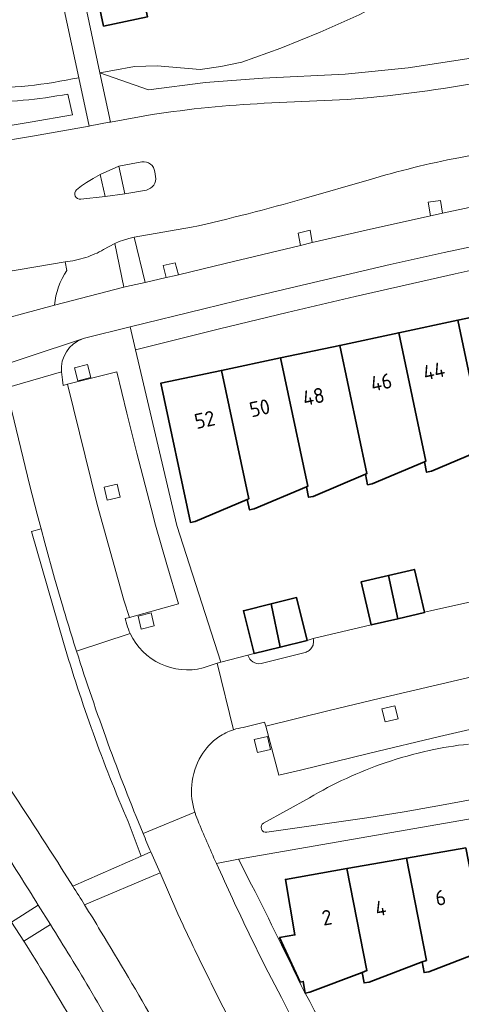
# Model space of a CAD drawing. Extents: x 150256 to 156914, y 461459 to 469481.
# Tile 654 of 656: x 154680 to 154719, y 468163 to 468251. Entities that reach past the tile are written whole.
import ezdxf
from ezdxf.enums import TextEntityAlignment as Align

# ---------------------------------------------------------------- set-up
doc = ezdxf.new("R2010")
doc.units = 0
doc.header["$LTSCALE"] = 0.75
for name, color, linetype, lineweight in [('B-RO-GR-BEPLANTING_CULTUUR_BODEMBEDEKKER-GV', 251, 'CONTINUOUS', 18), ('B-RO-GR-BEPLANTING_CULTUUR_BOSPLANTSOEN-GV', 251, 'CONTINUOUS', 18), ('B-RO-GR-GROENVOORZIENING-GV', 251, 'CONTINUOUS', 18), ('B-RO-IE-TERREINAFSCHEIDING_KUNSTMATIG_HEKWERK-G', 251, 'IE-TERREINAFSCHEIDING-KUNSTMATIG', 18), ('B-RO-IE-TERREINAFSCHEIDING_KUNSTMATIG_MUUR-G', 251, 'IE-TERREINAFSCHEIDING-KUNSTMATIG-DICHT', 18), ('B-RO-OG-BEBOUWING-GV', 6, 'CONTINUOUS', 35), ('B-RO-OG-BEBOUWING-T18', 1, 'CONTINUOUS', 18), ('B-RO-OG-TERREIN_CULTUURSCHEIDING-GV', 251, 'CONTINUOUS', 18), ('B-RO-VH-VERHARDING_ASFALT-GV', 251, 'CONTINUOUS', 18), ('B-RO-VH-VERHARDING_BETON-GV', 251, 'CONTINUOUS', 18), ('B-RO-VH-VERHARDING_BETONSTRAATSTEEN-GV', 251, 'CONTINUOUS', 18), ('B-RO-VH-VERHARDING_TEGEL-GV', 251, 'CONTINUOUS', 18)]:
    doc.layers.add(name, color=color, linetype=linetype, lineweight=lineweight)
doc.styles.add('NLCS-ISO-M200-T18', font='NLCS-ISO.ttf', dxfattribs={"height": 360})
doc.linetypes.add('IE-TERREINAFSCHEIDING-KUNSTMATIG', pattern='A,4,[82,NLCS.SHX,S=0.75,R=90,X=0,Y=0],4,-2', length=10)
doc.linetypes.add('IE-TERREINAFSCHEIDING-KUNSTMATIG-DICHT', pattern='A,8,-1,[82,NLCS.SHX,S=0.75,R=90,X=0,Y=0],-1', length=10)

msp = doc.modelspace()

# ---------------------------------------------------------------- linework, layer by layer
at = {"layer": 'B-RO-GR-BEPLANTING_CULTUUR_BODEMBEDEKKER-GV'}
for points in [[(154685.043, 468245.847), (154680.522, 468266.901)], [(154685.043, 468245.847), (154680.522, 468266.901)], [(154798.591, 468249.828), (154794.827, 468249.511), (154787.126, 468248.769), (154781.002, 468248.13), (154775.725, 468247.535), (154770.02, 468246.839), (154764.372, 468246.073), (154752.012, 468244.331), (154745.878, 468243.334), (154739.748, 468242.314), (154737.56, 468241.941), (154727.825, 468240.261), (154727.411, 468240.19), (154724.344, 468239.658), (154721.277, 468239.124), (154719.036, 468238.685)], [(154798.591, 468249.828), (154794.827, 468249.511), (154787.126, 468248.769), (154781.002, 468248.13), (154775.725, 468247.535), (154770.02, 468246.839), (154764.372, 468246.073), (154752.012, 468244.331), (154745.878, 468243.334), (154739.748, 468242.314), (154737.56, 468241.941), (154727.825, 468240.261), (154727.411, 468240.19), (154724.344, 468239.658), (154721.277, 468239.124), (154719.036, 468238.685)], [(154711.025, 468236.711), (154705.202, 468235.035)], [(154711.025, 468236.711), (154705.202, 468235.035)], [(154695.133, 468232.452), (154689.988, 468231.562), (154690.977, 468227.527), (154692.876, 468227.952), (154692.611, 468229.033), (154693.673, 468229.288), (154693.96, 468228.199), (154698.155, 468229.228), (154704.878, 468230.838), (154704.658, 468231.941), (154705.734, 468232.19), (154705.933, 468231.091), (154710.748, 468232.207), (154716.517, 468233.49), (154716.302, 468234.697), (154717.41, 468234.863), (154717.589, 468233.725), (154723.49, 468234.981)], [(154695.133, 468232.452), (154689.988, 468231.562), (154690.977, 468227.527), (154692.876, 468227.952), (154692.611, 468229.033), (154693.673, 468229.288), (154693.96, 468228.199), (154698.155, 468229.228), (154704.878, 468230.838), (154704.658, 468231.941), (154705.734, 468232.19), (154705.933, 468231.091), (154710.748, 468232.207), (154716.517, 468233.49), (154716.302, 468234.697), (154717.41, 468234.863), (154717.589, 468233.725), (154723.49, 468234.981)], [(154682.887, 468225.491), (154689.087, 468227.097), (154688.267, 468230.998), (154687.255, 468230.455)], [(154682.887, 468225.491), (154689.087, 468227.097), (154688.267, 468230.998), (154687.255, 468230.455)], [(154683.818, 468229.366), (154683.987, 468228.599)], [(154683.818, 468229.366), (154683.987, 468228.599)]]:
    msp.add_lwpolyline(points, dxfattribs=at)
for points in [[(154675.921, 468244.866, 0.051192), (154685.043, 468245.847)], [(154675.921, 468244.866, 0.051192), (154685.043, 468245.847)], [(154719.036, 468238.685, 0.024193), (154711.025, 468236.711)], [(154719.036, 468238.685, 0.024193), (154711.025, 468236.711)], [(154705.202, 468235.035, -0.014816), (154695.133, 468232.452)], [(154705.202, 468235.035, -0.014816), (154695.133, 468232.452)], [(154687.255, 468230.455, -0.02835), (154686.48, 468230.065)], [(154687.255, 468230.455, -0.02835), (154686.48, 468230.065)], [(154684.761, 468229.515, -0.028752), (154683.818, 468229.366)], [(154684.761, 468229.515, -0.028752), (154683.818, 468229.366)], [(154685.67, 468229.757, -0.028624), (154684.761, 468229.515)], [(154685.67, 468229.757, -0.028624), (154684.761, 468229.515)], [(154686.48, 468230.065, -0.027011), (154685.67, 468229.757)], [(154686.48, 468230.065, -0.027011), (154685.67, 468229.757)], [(154683.987, 468228.599, 0.131233), (154682.887, 468225.491)], [(154683.987, 468228.599, 0.131233), (154682.887, 468225.491)]]:
    msp.add_lwpolyline(points, format="xyb", dxfattribs=at)
at = {"layer": 'B-RO-GR-BEPLANTING_CULTUUR_BOSPLANTSOEN-GV'}
msp.add_lwpolyline([(154710.139, 468251.464), (154706.646, 468249.928), (154703.124, 468248.501), (154699.631, 468247.222), (154697.761, 468246.847), (154695.901, 468246.577), (154692.051, 468246.895), (154690.043, 468246.851), (154688.088, 468246.499), (154686.943, 468246.293), (154691.283, 468244.767), (154696.394, 468245.418), (154701.506, 468245.797), (154708.889, 468246.149), (154714.521, 468246.716), (154720.142, 468247.596), (154726.169, 468248.706), (154737.494, 468250.668), (154749.846, 468252.645)], dxfattribs=at)
msp.add_lwpolyline([(154710.139, 468251.464), (154706.646, 468249.928), (154703.124, 468248.501), (154699.631, 468247.222), (154697.761, 468246.847), (154695.901, 468246.577), (154692.051, 468246.895), (154690.043, 468246.851), (154688.088, 468246.499), (154686.943, 468246.293), (154691.283, 468244.767), (154696.394, 468245.418), (154701.506, 468245.797), (154708.889, 468246.149), (154714.521, 468246.716), (154720.142, 468247.596), (154726.169, 468248.706), (154737.494, 468250.668), (154749.846, 468252.645)], dxfattribs=at)
at = {"layer": 'B-RO-GR-GROENVOORZIENING-GV'}
for points in [[(154684.668, 468219.888), (154684.949, 468218.721), (154686.116, 468219.002), (154685.834, 468220.17)], [(154684.668, 468219.888), (154684.949, 468218.721), (154686.116, 468219.002), (154685.834, 468220.17)], [(154687.311, 468209.187), (154687.592, 468208.02), (154688.759, 468208.301), (154688.477, 468209.469)], [(154687.311, 468209.187), (154687.592, 468208.02), (154688.759, 468208.301), (154688.477, 468209.469)], [(154690.358, 468197.658), (154690.639, 468196.491), (154691.806, 468196.772), (154691.524, 468197.939)], [(154690.358, 468197.658), (154690.639, 468196.491), (154691.806, 468196.772), (154691.524, 468197.939)], [(154712.159, 468189.35), (154712.44, 468188.183), (154713.607, 468188.464), (154713.325, 468189.631)], [(154712.159, 468189.35), (154712.44, 468188.183), (154713.607, 468188.464), (154713.325, 468189.631)], [(154700.749, 468186.61), (154701.031, 468185.443), (154702.198, 468185.724), (154701.916, 468186.891)], [(154700.749, 468186.61), (154701.031, 468185.443), (154702.198, 468185.724), (154701.916, 468186.891)]]:
    msp.add_lwpolyline(points, close=True, dxfattribs=at)
at = {"layer": 'B-RO-IE-TERREINAFSCHEIDING_KUNSTMATIG_HEKWERK-G'}
msp.add_lwpolyline([(154745.228, 468259.103), (154743.298, 468258.892), (154741.43, 468258.22), (154736.183, 468255.665), (154732.653, 468253.821), (154730.883, 468253.26), (154729.064, 468252.858), (154727.106, 468252.543), (154725.267, 468252.406), (154721.438, 468252.446), (154717.516, 468252.634), (154715.606, 468252.806), (154713.668, 468252.802), (154711.821, 468252.369), (154710.139, 468251.464), (154706.646, 468249.928), (154703.124, 468248.501), (154699.631, 468247.222), (154697.761, 468246.847), (154695.901, 468246.577), (154692.051, 468246.895), (154690.043, 468246.851), (154688.088, 468246.499)], dxfattribs=at)
msp.add_lwpolyline([(154745.228, 468259.103), (154743.298, 468258.892), (154741.43, 468258.22), (154736.183, 468255.665), (154732.653, 468253.821), (154730.883, 468253.26), (154729.064, 468252.858), (154727.106, 468252.543), (154725.267, 468252.406), (154721.438, 468252.446), (154717.516, 468252.634), (154715.606, 468252.806), (154713.668, 468252.802), (154711.821, 468252.369), (154710.139, 468251.464), (154706.646, 468249.928), (154703.124, 468248.501), (154699.631, 468247.222), (154697.761, 468246.847), (154695.901, 468246.577), (154692.051, 468246.895), (154690.043, 468246.851), (154688.088, 468246.499)], dxfattribs=at)
at = {"layer": 'B-RO-IE-TERREINAFSCHEIDING_KUNSTMATIG_MUUR-G'}
msp.add_lwpolyline([(154693.824, 468205.772), (154697.742, 468193.538)], dxfattribs=at)
msp.add_lwpolyline([(154693.824, 468205.772), (154697.742, 468193.538)], dxfattribs=at)
at = {"layer": 'B-RO-OG-BEBOUWING-GV'}
msp.add_lwpolyline([(154691.925, 468264.76), (154687.618, 468263.868), (154686.503, 468264.617), (154684.369, 468264.175), (154685.948, 468256.755), (154684.737, 468256.545), (154684.612, 468256.523), (154685.438, 468252.738), (154685.551, 468252.762), (154686.734, 468253.013), (154687.27, 468250.458), (154691.181, 468251.279), (154690.86, 468252.809), (154691.008, 468252.736), (154691.183, 468252.683)], dxfattribs=at)
msp.add_lwpolyline([(154691.925, 468264.76), (154687.618, 468263.868), (154686.503, 468264.617), (154684.369, 468264.175), (154685.948, 468256.755), (154684.737, 468256.545), (154684.612, 468256.523), (154685.438, 468252.738), (154685.551, 468252.762), (154686.734, 468253.013), (154687.27, 468250.458), (154691.181, 468251.279), (154690.86, 468252.809), (154691.008, 468252.736), (154691.183, 468252.683)], dxfattribs=at)
for points in [[(154718.942, 468224.131), (154721.378, 468212.645), (154721.249, 468212.59), (154721.444, 468211.672), (154721.856, 468211.75), (154726.521, 468213.709), (154726.678, 468213.775), (154724.243, 468225.257)], [(154718.942, 468224.131), (154721.378, 468212.645), (154721.249, 468212.59), (154721.444, 468211.672), (154721.856, 468211.75), (154726.521, 468213.709), (154726.678, 468213.775), (154724.243, 468225.257)], [(154721.249, 468212.59), (154721.378, 468212.645), (154718.942, 468224.131), (154713.669, 468223.011), (154716.104, 468211.528), (154715.958, 468211.466), (154716.157, 468210.527), (154716.587, 468210.617)], [(154721.249, 468212.59), (154721.378, 468212.645), (154718.942, 468224.131), (154713.669, 468223.011), (154716.104, 468211.528), (154715.958, 468211.466), (154716.157, 468210.527), (154716.587, 468210.617)], [(154710.685, 468210.346), (154710.885, 468209.408), (154711.305, 468209.496), (154715.958, 468211.466), (154716.104, 468211.528), (154713.669, 468223.011), (154708.388, 468221.889), (154710.823, 468210.404)], [(154710.685, 468210.346), (154710.885, 468209.408), (154711.305, 468209.496), (154715.958, 468211.466), (154716.104, 468211.528), (154713.669, 468223.011), (154708.388, 468221.889), (154710.823, 468210.404)], [(154703.094, 468220.765), (154705.531, 468209.278), (154705.403, 468209.224), (154705.602, 468208.285), (154706.022, 468208.374), (154710.685, 468210.346), (154710.823, 468210.404), (154708.388, 468221.889)], [(154703.094, 468220.765), (154705.531, 468209.278), (154705.403, 468209.224), (154705.602, 468208.285), (154706.022, 468208.374), (154710.685, 468210.346), (154710.823, 468210.404), (154708.388, 468221.889)], [(154697.813, 468219.643), (154700.249, 468208.156), (154700.121, 468208.102), (154700.319, 468207.163), (154700.74, 468207.252), (154705.403, 468209.224), (154705.531, 468209.278), (154703.094, 468220.765)], [(154697.813, 468219.643), (154700.249, 468208.156), (154700.121, 468208.102), (154700.319, 468207.163), (154700.74, 468207.252), (154705.403, 468209.224), (154705.531, 468209.278), (154703.094, 468220.765)], [(154700.121, 468208.102), (154700.249, 468208.156), (154697.813, 468219.643), (154692.38, 468218.489), (154695.028, 468206.039), (154695.448, 468206.13)], [(154700.121, 468208.102), (154700.249, 468208.156), (154697.813, 468219.643), (154692.38, 468218.489), (154695.028, 468206.039), (154695.448, 468206.13)], [(154713.576, 468197.424), (154712.755, 468201.298), (154710.319, 468200.727), (154711.206, 468196.869)], [(154713.576, 468197.424), (154712.755, 468201.298), (154710.319, 468200.727), (154711.206, 468196.869)], [(154712.755, 468201.298), (154713.576, 468197.424), (154715.973, 468197.986), (154715.97, 468197.999), (154715.069, 468201.84)], [(154712.755, 468201.298), (154713.576, 468197.424), (154715.973, 468197.986), (154715.97, 468197.999), (154715.069, 468201.84)], [(154703.066, 468194.876), (154702.244, 468198.751), (154699.772, 468198.138), (154700.724, 468194.306), (154700.726, 468194.296)], [(154703.066, 468194.876), (154702.244, 468198.751), (154699.772, 468198.138), (154700.724, 468194.306), (154700.726, 468194.296)], [(154703.066, 468194.876), (154705.477, 468195.474), (154704.525, 468199.317), (154702.244, 468198.751)], [(154703.066, 468194.876), (154705.477, 468195.474), (154704.525, 468199.317), (154702.244, 468198.751)], [(154721.085, 468167.624), (154721.463, 468167.767), (154719.665, 468176.901), (154714.348, 468175.975), (154716.145, 468166.842), (154715.767, 468166.699), (154715.931, 468165.754), (154716.345, 468165.826)], [(154721.085, 468167.624), (154721.463, 468167.767), (154719.665, 468176.901), (154714.348, 468175.975), (154716.145, 468166.842), (154715.767, 468166.699), (154715.931, 468165.754), (154716.345, 468165.826)], [(154709.03, 468175.049), (154710.825, 468165.926), (154710.409, 468165.767), (154710.574, 468164.822), (154711.027, 468164.9), (154715.767, 468166.699), (154716.145, 468166.842), (154714.348, 468175.975)], [(154709.03, 468175.049), (154710.825, 468165.926), (154710.409, 468165.767), (154710.574, 468164.822), (154711.027, 468164.9), (154715.767, 468166.699), (154716.145, 468166.842), (154714.348, 468175.975)], [(154705.304, 468163.911), (154705.728, 468163.979), (154710.409, 468165.767), (154710.825, 468165.926), (154709.03, 468175.049), (154703.526, 468174.09), (154704.379, 468169.123), (154703.004, 468168.881), (154704.849, 468164.9), (154705.125, 468164.95)], [(154705.304, 468163.911), (154705.728, 468163.979), (154710.409, 468165.767), (154710.825, 468165.926), (154709.03, 468175.049), (154703.526, 468174.09), (154704.379, 468169.123), (154703.004, 468168.881), (154704.849, 468164.9), (154705.125, 468164.95)]]:
    msp.add_lwpolyline(points, close=True, dxfattribs=at)
at = {"layer": 'B-RO-OG-TERREIN_CULTUURSCHEIDING-GV'}
for points in [[(154749.846, 468252.645), (154737.494, 468250.668), (154726.169, 468248.706), (154720.142, 468247.596), (154714.521, 468246.716), (154708.889, 468246.149), (154701.506, 468245.797), (154696.394, 468245.418), (154691.283, 468244.767), (154686.943, 468246.293), (154687.893, 468241.879), (154691.622, 468242.542)], [(154749.846, 468252.645), (154737.494, 468250.668), (154726.169, 468248.706), (154720.142, 468247.596), (154714.521, 468246.716), (154708.889, 468246.149), (154701.506, 468245.797), (154696.394, 468245.418), (154691.283, 468244.767), (154686.943, 468246.293), (154687.893, 468241.879), (154691.622, 468242.542)], [(154669.34, 468238.737), (154669.632, 468238.774), (154677.71, 468240.09), (154679.308, 468240.354), (154680.905, 468240.623), (154685.975, 468241.508), (154685.043, 468245.847)], [(154669.34, 468238.737), (154669.632, 468238.774), (154677.71, 468240.09), (154679.308, 468240.354), (154680.905, 468240.623), (154685.975, 468241.508), (154685.043, 468245.847)], [(154664.006, 468242.116), (154664.137, 468239.619), (154664.395, 468239.633), (154669.195, 468239.98), (154676.52, 468241.164), (154677.508, 468241.324), (154679.102, 468241.587), (154680.694, 468241.855), (154684.48, 468242.516), (154684.079, 468244.381)], [(154664.006, 468242.116), (154664.137, 468239.619), (154664.395, 468239.633), (154669.195, 468239.98), (154676.52, 468241.164), (154677.508, 468241.324), (154679.102, 468241.587), (154680.694, 468241.855), (154684.48, 468242.516), (154684.079, 468244.381)], [(154684.079, 468244.381), (154684.48, 468242.516), (154680.694, 468241.855), (154679.102, 468241.587), (154677.508, 468241.324), (154676.52, 468241.164), (154669.195, 468239.98), (154664.395, 468239.633), (154664.137, 468239.619), (154664.202, 468238.372)], [(154684.079, 468244.381), (154684.48, 468242.516), (154680.694, 468241.855), (154679.102, 468241.587), (154677.508, 468241.324), (154676.52, 468241.164), (154669.195, 468239.98), (154664.395, 468239.633), (154664.137, 468239.619), (154664.202, 468238.372)], [(154701.643, 468243.551), (154709.055, 468243.904)], [(154701.643, 468243.551), (154709.055, 468243.904)], [(154683.673, 468195.303), (154680.827, 468205.223), (154681.679, 468205.451), (154681.326, 468206.767), (154680.667, 468209.314), (154678.849, 468216.851)], [(154683.673, 468195.303), (154680.827, 468205.223), (154681.679, 468205.451), (154681.326, 468206.767), (154680.667, 468209.314), (154678.849, 468216.851)], [(154701.878, 468178.313), (154710.828, 468179.609), (154714.163, 468180.14), (154717.489, 468180.723), (154721.195, 468181.431), (154722.833, 468181.776), (154721.878, 468186.317)], [(154701.878, 468178.313), (154710.828, 468179.609), (154714.163, 468180.14), (154717.489, 468180.723), (154721.195, 468181.431), (154722.833, 468181.776), (154721.878, 468186.317)], [(154705.679, 468181.381), (154701.583, 468179.127)], [(154705.679, 468181.381), (154701.583, 468179.127)], [(154683.513, 468175.068), (154684.513, 468173.494), (154690.634, 468176.167), (154689.466, 468179.255)], [(154683.513, 468175.068), (154684.513, 468173.494), (154690.634, 468176.167), (154689.466, 468179.255)], [(154692.313, 468174.671), (154685.571, 468171.802)], [(154692.313, 468174.671), (154685.571, 468171.802)], [(154694.389, 468169.979), (154693.918, 468171.018), (154692.313, 468174.671)], [(154694.389, 468169.979), (154693.918, 468171.018), (154692.313, 468174.671)], [(154679.033, 468170.274), (154681.427, 468171.792)], [(154679.033, 468170.274), (154681.427, 468171.792)], [(154682.513, 468170.051), (154680.14, 468168.548)], [(154682.513, 468170.051), (154680.14, 468168.548)]]:
    msp.add_lwpolyline(points, dxfattribs=at)
for points in [[(154685.043, 468245.847, -0.051192), (154675.921, 468244.866)], [(154685.043, 468245.847, -0.051192), (154675.921, 468244.866)], [(154709.055, 468243.904, 0.027395), (154720.52, 468245.378)], [(154709.055, 468243.904, 0.027395), (154720.52, 468245.378)], [(154676.025, 468243.617, 0.043958), (154684.079, 468244.381)], [(154684.079, 468244.381, -0.043958), (154676.025, 468243.617)], [(154676.025, 468243.617, 0.043958), (154684.079, 468244.381)], [(154684.079, 468244.381, -0.043958), (154676.025, 468243.617)], [(154691.622, 468242.542, -0.026448), (154701.643, 468243.551)], [(154691.622, 468242.542, -0.026448), (154701.643, 468243.551)], [(154689.466, 468179.255, -0.029609), (154683.673, 468195.303)], [(154689.466, 468179.255, -0.029609), (154683.673, 468195.303)], [(154716.385, 468185.624, 0.026722), (154712.46, 468184.523)], [(154716.385, 468185.624, 0.026722), (154712.46, 468184.523)], [(154719.896, 468186.187, 0.031024), (154716.385, 468185.624)], [(154719.896, 468186.187, 0.031024), (154716.385, 468185.624)], [(154712.46, 468184.523, 0.027097), (154708.986, 468183.133)], [(154712.46, 468184.523, 0.027097), (154708.986, 468183.133)], [(154677.842, 468183.792, -0.003973), (154683.513, 468175.068)], [(154677.842, 468183.792, -0.003973), (154683.513, 468175.068)], [(154708.986, 468183.133, 0.02713), (154705.679, 468181.381)], [(154708.986, 468183.133, 0.02713), (154705.679, 468181.381)], [(154701.583, 468179.127, 0.866291), (154701.878, 468178.313)], [(154701.583, 468179.127, 0.866291), (154701.878, 468178.313)], [(154681.427, 468171.792, 0.003126), (154677.962, 468177.265)], [(154681.427, 468171.792, 0.003126), (154677.962, 468177.265)], [(154685.571, 468171.802, -0.002747), (154687.004, 468169.463)], [(154685.571, 468171.802, -0.002747), (154687.004, 468169.463)], [(154684.303, 468167.147, 0.001306), (154682.513, 468170.051)], [(154684.303, 468167.147, 0.001306), (154682.513, 468170.051)], [(154696.476, 468165.625, -0.005191), (154694.389, 468169.979)], [(154696.476, 468165.625, -0.005191), (154694.389, 468169.979)], [(154687.004, 468169.463, -0.006102), (154691.933, 468161.113)], [(154687.004, 468169.463, -0.006102), (154691.933, 468161.113)], [(154680.14, 468168.548, -0.00561), (154682.12, 468165.351)], [(154680.14, 468168.548, -0.00561), (154682.12, 468165.351)], [(154688.148, 468160.631, 0.00841), (154684.303, 468167.147)], [(154688.148, 468160.631, 0.00841), (154684.303, 468167.147)], [(154682.12, 468165.351, -0.00697), (154687.063, 468156.925)], [(154682.12, 468165.351, -0.00697), (154687.063, 468156.925)], [(154698.655, 468161.317, -0.005373), (154696.476, 468165.625)], [(154698.655, 468161.317, -0.005373), (154696.476, 468165.625)]]:
    msp.add_lwpolyline(points, format="xyb", dxfattribs=at)
at = {"layer": 'B-RO-VH-VERHARDING_ASFALT-GV'}
for points in [[(154719.036, 468238.685), (154721.277, 468239.124), (154724.344, 468239.658), (154727.411, 468240.19), (154727.825, 468240.261), (154737.56, 468241.941), (154739.748, 468242.314), (154745.878, 468243.334), (154752.012, 468244.331), (154764.372, 468246.073), (154770.02, 468246.839), (154775.725, 468247.535), (154781.002, 468248.13), (154787.126, 468248.769), (154794.827, 468249.511), (154798.591, 468249.828)], [(154719.036, 468238.685), (154721.277, 468239.124), (154724.344, 468239.658), (154727.411, 468240.19), (154727.825, 468240.261), (154737.56, 468241.941), (154739.748, 468242.314), (154745.878, 468243.334), (154752.012, 468244.331), (154764.372, 468246.073), (154770.02, 468246.839), (154775.725, 468247.535), (154781.002, 468248.13), (154787.126, 468248.769), (154794.827, 468249.511), (154798.591, 468249.828)], [(154709.055, 468243.904), (154701.643, 468243.551)], [(154709.055, 468243.904), (154701.643, 468243.551)], [(154691.622, 468242.542), (154687.893, 468241.879), (154687.772, 468241.856), (154686.054, 468241.523), (154685.975, 468241.508), (154680.905, 468240.623), (154679.308, 468240.354), (154677.71, 468240.09), (154669.632, 468238.774), (154669.34, 468238.737)], [(154691.622, 468242.542), (154687.893, 468241.879), (154687.772, 468241.856), (154686.054, 468241.523), (154685.975, 468241.508), (154680.905, 468240.623), (154679.308, 468240.354), (154677.71, 468240.09), (154669.632, 468238.774), (154669.34, 468238.737)], [(154686.966, 468237.167), (154688.628, 468237.928), (154690.698, 468238.303)], [(154686.966, 468237.167), (154688.628, 468237.928), (154690.698, 468238.303)], [(154691.841, 468237.429), (154691.914, 468237.001)], [(154691.841, 468237.429), (154691.914, 468237.001)], [(154684.84, 468235.817), (154685.287, 468236.16), (154685.733, 468236.462), (154686.339, 468236.83), (154686.966, 468237.167)], [(154684.84, 468235.817), (154685.287, 468236.16), (154685.733, 468236.462), (154686.339, 468236.83), (154686.966, 468237.167)], [(154705.202, 468235.035), (154711.025, 468236.711)], [(154705.202, 468235.035), (154711.025, 468236.711)], [(154729.608, 468236.225), (154728.683, 468236.037), (154728.533, 468236.006), (154723.49, 468234.981), (154717.589, 468233.725), (154717.19, 468233.64), (154716.517, 468233.49), (154710.748, 468232.207), (154705.933, 468231.091), (154704.878, 468230.838), (154698.155, 468229.228), (154693.96, 468228.199), (154693.738, 468228.144), (154692.876, 468227.952), (154690.977, 468227.527), (154689.315, 468227.156), (154689.087, 468227.097), (154682.887, 468225.491), (154676.024, 468223.65), (154661.213, 468219.557), (154660.121, 468219.255), (154654.214, 468217.623)], [(154729.608, 468236.225), (154728.683, 468236.037), (154728.533, 468236.006), (154723.49, 468234.981), (154717.589, 468233.725), (154717.19, 468233.64), (154716.517, 468233.49), (154710.748, 468232.207), (154705.933, 468231.091), (154704.878, 468230.838), (154698.155, 468229.228), (154693.96, 468228.199), (154693.738, 468228.144), (154692.876, 468227.952), (154690.977, 468227.527), (154689.315, 468227.156), (154689.087, 468227.097), (154682.887, 468225.491), (154676.024, 468223.65), (154661.213, 468219.557), (154660.121, 468219.255), (154654.214, 468217.623)], [(154691.096, 468235.793), (154689.169, 468235.45), (154687.413, 468235.21), (154685.231, 468234.964)], [(154691.096, 468235.793), (154689.169, 468235.45), (154687.413, 468235.21), (154685.231, 468234.964)], [(154687.255, 468230.455), (154688.267, 468230.998), (154688.652, 468231.169), (154689.052, 468231.311), (154689.514, 468231.449), (154689.988, 468231.562), (154695.133, 468232.452)], [(154687.255, 468230.455), (154688.267, 468230.998), (154688.652, 468231.169), (154689.052, 468231.311), (154689.514, 468231.449), (154689.988, 468231.562), (154695.133, 468232.452)], [(154653.696, 468217.629), (154657.301, 468212.809), (154657.304, 468212.982), (154657.342, 468213.158), (154657.444, 468213.313), (154657.596, 468213.421), (154674.67, 468218.943), (154675.367, 468219.168), (154685.382, 468222.477), (154685.483, 468222.51), (154685.547, 468222.533), (154689.634, 468223.536), (154696.225, 468225.153), (154700.626, 468226.234), (154705.034, 468227.288), (154712.888, 468229.115), (154717.745, 468230.203), (154724.058, 468231.552)], [(154653.696, 468217.629), (154657.301, 468212.809), (154657.304, 468212.982), (154657.342, 468213.158), (154657.444, 468213.313), (154657.596, 468213.421), (154674.67, 468218.943), (154675.367, 468219.168), (154685.382, 468222.477), (154685.483, 468222.51), (154685.547, 468222.533), (154689.634, 468223.536), (154696.225, 468225.153), (154700.626, 468226.234), (154705.034, 468227.288), (154712.888, 468229.115), (154717.745, 468230.203), (154724.058, 468231.552)], [(154672.952, 468227.528), (154683.818, 468229.366)], [(154672.952, 468227.528), (154683.818, 468229.366)]]:
    msp.add_lwpolyline(points, dxfattribs=at)
for points in [[(154720.52, 468245.378, -0.027395), (154709.055, 468243.904)], [(154720.52, 468245.378, -0.027395), (154709.055, 468243.904)], [(154701.643, 468243.551, 0.026448), (154691.622, 468242.542)], [(154701.643, 468243.551, 0.026448), (154691.622, 468242.542)], [(154690.698, 468238.303, -0.43078), (154691.841, 468237.429)], [(154690.698, 468238.303, -0.43078), (154691.841, 468237.429)], [(154711.025, 468236.711, -0.024193), (154719.036, 468238.685)], [(154711.025, 468236.711, -0.024193), (154719.036, 468238.685)], [(154691.914, 468237.001, -0.401897), (154691.096, 468235.793)], [(154691.914, 468237.001, -0.401897), (154691.096, 468235.793)], [(154685.231, 468234.964, -0.721472), (154684.84, 468235.817)], [(154685.231, 468234.964, -0.721472), (154684.84, 468235.817)], [(154695.133, 468232.452, 0.014816), (154705.202, 468235.035)], [(154695.133, 468232.452, 0.014816), (154705.202, 468235.035)], [(154686.48, 468230.065, 0.02835), (154687.255, 468230.455)], [(154686.48, 468230.065, 0.02835), (154687.255, 468230.455)], [(154683.818, 468229.366, 0.028752), (154684.761, 468229.515)], [(154683.818, 468229.366, 0.028752), (154684.761, 468229.515)], [(154684.761, 468229.515, 0.028624), (154685.67, 468229.757)], [(154684.761, 468229.515, 0.028624), (154685.67, 468229.757)], [(154685.67, 468229.757, 0.027011), (154686.48, 468230.065)], [(154685.67, 468229.757, 0.027011), (154686.48, 468230.065)]]:
    msp.add_lwpolyline(points, format="xyb", dxfattribs=at)
at = {"layer": 'B-RO-VH-VERHARDING_BETON-GV'}
for points in [[(154683.513, 468175.068, 0.003973), (154677.842, 468183.792)], [(154683.513, 468175.068, 0.003973), (154677.842, 468183.792)], [(154677.962, 468177.265, -0.003126), (154681.427, 468171.792)], [(154677.962, 468177.265, -0.003126), (154681.427, 468171.792)], [(154685.571, 468171.802, 0.002231), (154684.513, 468173.494)], [(154685.571, 468171.802, 0.002231), (154684.513, 468173.494)], [(154687.004, 468169.463, 0.002747), (154685.571, 468171.802)], [(154687.004, 468169.463, 0.002747), (154685.571, 468171.802)], [(154682.513, 468170.051, -0.001306), (154684.303, 468167.147)], [(154682.513, 468170.051, -0.001306), (154684.303, 468167.147)], [(154691.933, 468161.113, 0.006102), (154687.004, 468169.463)], [(154691.933, 468161.113, 0.006102), (154687.004, 468169.463)], [(154684.303, 468167.147, -0.00841), (154688.148, 468160.631)], [(154684.303, 468167.147, -0.00841), (154688.148, 468160.631)]]:
    msp.add_lwpolyline(points, format="xyb", dxfattribs=at)
for points in [[(154684.513, 468173.494), (154683.513, 468175.068)], [(154684.513, 468173.494), (154683.513, 468175.068)], [(154681.427, 468171.792), (154682.513, 468170.051)], [(154681.427, 468171.792), (154682.513, 468170.051)]]:
    msp.add_lwpolyline(points, dxfattribs=at)
at = {"layer": 'B-RO-VH-VERHARDING_BETONSTRAATSTEEN-GV'}
for points in [[(154680.522, 468266.901), (154685.043, 468245.847), (154685.975, 468241.508), (154686.054, 468241.523), (154687.772, 468241.856), (154687.893, 468241.879), (154686.943, 468246.293), (154685.551, 468252.762), (154685.438, 468252.738), (154684.612, 468256.523), (154684.737, 468256.545), (154682.448, 468267.179), (154741.39, 468279.388), (154771.439, 468285.613), (154830.938, 468297.921), (154832.477, 468298.239)], [(154680.522, 468266.901), (154685.043, 468245.847), (154685.975, 468241.508), (154686.054, 468241.523), (154687.772, 468241.856), (154687.893, 468241.879), (154686.943, 468246.293), (154685.551, 468252.762), (154685.438, 468252.738), (154684.612, 468256.523), (154684.737, 468256.545), (154682.448, 468267.179), (154741.39, 468279.388), (154771.439, 468285.613), (154830.938, 468297.921), (154832.477, 468298.239)], [(154690.698, 468238.303), (154688.628, 468237.928), (154689.169, 468235.45)], [(154690.698, 468238.303), (154688.628, 468237.928), (154689.169, 468235.45)], [(154691.914, 468237.001), (154691.841, 468237.429)], [(154691.914, 468237.001), (154691.841, 468237.429)], [(154685.231, 468234.964), (154687.413, 468235.21), (154686.966, 468237.167), (154686.339, 468236.83), (154685.733, 468236.462), (154685.287, 468236.16), (154684.84, 468235.817)], [(154685.231, 468234.964), (154687.413, 468235.21), (154686.966, 468237.167), (154686.339, 468236.83), (154685.733, 468236.462), (154685.287, 468236.16), (154684.84, 468235.817)], [(154689.169, 468235.45), (154691.096, 468235.793)], [(154689.169, 468235.45), (154691.096, 468235.793)], [(154683.987, 468228.599), (154683.818, 468229.366), (154672.952, 468227.528), (154673.039, 468226.792)], [(154683.987, 468228.599), (154683.818, 468229.366), (154672.952, 468227.528), (154673.039, 468226.792)], [(154676.024, 468223.65), (154682.887, 468225.491)], [(154676.024, 468223.65), (154682.887, 468225.491)], [(154696.173, 468193.012), (154697.412, 468193.427), (154697.742, 468193.538), (154693.824, 468205.772), (154690.115, 468221.499), (154689.634, 468223.536), (154685.547, 468222.533), (154685.483, 468222.51), (154685.382, 468222.477)], [(154696.173, 468193.012), (154697.412, 468193.427), (154697.742, 468193.538), (154693.824, 468205.772), (154690.115, 468221.499), (154689.634, 468223.536), (154685.547, 468222.533), (154685.483, 468222.51), (154685.382, 468222.477)], [(154685.382, 468222.477), (154675.367, 468219.168)], [(154685.382, 468222.477), (154675.367, 468219.168)], [(154689.351, 468196.897), (154689.193, 468197.434), (154689.596, 468197.521), (154689.092, 468199.093), (154686.696, 468207.653), (154684.051, 468218.404), (154683.649, 468218.288), (154683.59, 468218.801), (154683.497, 468219.52), (154678.373, 468218.018)], [(154678.373, 468218.018), (154683.497, 468219.52)], [(154689.351, 468196.897), (154689.193, 468197.434), (154689.596, 468197.521), (154689.092, 468199.093), (154686.696, 468207.653), (154684.051, 468218.404), (154683.649, 468218.288), (154683.59, 468218.801), (154683.497, 468219.52), (154678.373, 468218.018)], [(154678.373, 468218.018), (154683.497, 468219.52)], [(154683.497, 468219.52), (154683.59, 468218.801), (154683.649, 468218.288), (154684.051, 468218.404), (154688.437, 468219.51), (154689.343, 468215.827), (154690.242, 468212.25), (154691.508, 468207.31), (154691.915, 468205.785), (154692.912, 468202.268), (154693.963, 468198.762), (154689.596, 468197.521), (154689.193, 468197.434), (154689.351, 468196.897)], [(154683.497, 468219.52), (154683.59, 468218.801), (154683.649, 468218.288), (154684.051, 468218.404), (154688.437, 468219.51), (154689.343, 468215.827), (154690.242, 468212.25), (154691.508, 468207.31), (154691.915, 468205.785), (154692.912, 468202.268), (154693.963, 468198.762), (154689.596, 468197.521), (154689.193, 468197.434), (154689.351, 468196.897)], [(154678.849, 468216.851), (154680.667, 468209.314), (154681.326, 468206.767), (154681.679, 468205.451), (154682.007, 468204.225), (154682.884, 468201.058), (154683.528, 468198.821)], [(154678.849, 468216.851), (154680.667, 468209.314), (154681.326, 468206.767), (154681.679, 468205.451), (154682.007, 468204.225), (154682.884, 468201.058), (154683.528, 468198.821)], [(154699.756, 468187.692), (154701.65, 468188.165), (154701.791, 468187.804), (154707.456, 468189.2), (154712.047, 468190.302), (154719.821, 468192.133), (154722.812, 468192.818), (154729.03, 468194.178), (154735.354, 468195.493), (154741.585, 468196.724), (154747.061, 468197.751), (154752.305, 468198.671), (154755.634, 468199.218), (154754.55, 468205.711), (154753.184, 468205.519), (154752.645, 468205.412), (154748.21, 468204.645), (154747.684, 468204.546)], [(154699.756, 468187.692), (154701.65, 468188.165), (154701.791, 468187.804), (154707.456, 468189.2), (154712.047, 468190.302), (154719.821, 468192.133), (154722.812, 468192.818), (154729.03, 468194.178), (154735.354, 468195.493), (154741.585, 468196.724), (154747.061, 468197.751), (154752.305, 468198.671), (154755.634, 468199.218), (154754.55, 468205.711), (154753.184, 468205.519), (154752.645, 468205.412), (154748.21, 468204.645), (154747.684, 468204.546)], [(154721.176, 468199.183), (154716.507, 468198.121), (154715.97, 468197.999), (154715.973, 468197.986), (154713.576, 468197.424), (154711.206, 468196.869), (154706.012, 468195.635)], [(154721.176, 468199.183), (154716.507, 468198.121), (154715.97, 468197.999), (154715.973, 468197.986), (154713.576, 468197.424), (154711.206, 468196.869), (154706.012, 468195.635)], [(154684.843, 468194.52), (154689.656, 468196.093)], [(154689.656, 468196.093), (154684.843, 468194.52)], [(154684.843, 468194.52), (154689.656, 468196.093)], [(154689.656, 468196.093), (154684.843, 468194.52)], [(154706.012, 468195.635), (154705.477, 468195.474), (154703.066, 468194.876), (154700.726, 468194.296), (154700.724, 468194.306), (154700.177, 468194.165)], [(154706.012, 468195.635), (154705.477, 468195.474), (154703.066, 468194.876), (154700.726, 468194.296), (154700.724, 468194.306), (154700.177, 468194.165)], [(154697.353, 468175.524), (154699.334, 468175.908), (154807.149, 468194.675), (154807.729, 468189.909)], [(154697.353, 468175.524), (154699.334, 468175.908), (154807.149, 468194.675), (154807.729, 468189.909)], [(154700.177, 468194.165), (154697.742, 468193.538), (154697.412, 468193.427), (154698.887, 468187.485)], [(154700.177, 468194.165), (154697.742, 468193.538), (154697.412, 468193.427), (154698.887, 468187.485)], [(154705.298, 468194.408), (154701.365, 468193.417)], [(154701.365, 468193.417), (154705.298, 468194.408)], [(154705.298, 468194.408), (154701.365, 468193.417)], [(154701.365, 468193.417), (154705.298, 468194.408)], [(154698.887, 468187.485), (154697.412, 468193.427), (154696.173, 468193.012)], [(154698.887, 468187.485), (154697.412, 468193.427), (154696.173, 468193.012)], [(154719.821, 468192.133), (154712.047, 468190.302), (154707.456, 468189.2), (154701.791, 468187.804), (154702.955, 468183.402), (154704.866, 468183.877), (154711.088, 468185.395), (154717.321, 468186.873), (154723.907, 468188.39)], [(154719.821, 468192.133), (154712.047, 468190.302), (154707.456, 468189.2), (154701.791, 468187.804), (154702.955, 468183.402), (154704.866, 468183.877), (154711.088, 468185.395), (154717.321, 468186.873), (154723.907, 468188.39)], [(154723.907, 468188.39), (154717.321, 468186.873), (154711.088, 468185.395), (154704.866, 468183.877), (154702.955, 468183.402), (154701.791, 468187.804), (154701.65, 468188.165), (154699.756, 468187.692)], [(154723.907, 468188.39), (154717.321, 468186.873), (154711.088, 468185.395), (154704.866, 468183.877), (154702.955, 468183.402), (154701.791, 468187.804), (154701.65, 468188.165), (154699.756, 468187.692)], [(154731.583, 468183.93), (154730.763, 468183.667), (154727.361, 468182.802), (154723.942, 468182.009), (154723.421, 468181.899), (154722.833, 468181.776), (154721.195, 468181.431), (154717.489, 468180.723), (154714.163, 468180.14), (154710.828, 468179.609), (154701.878, 468178.313)], [(154731.583, 468183.93), (154730.763, 468183.667), (154727.361, 468182.802), (154723.942, 468182.009), (154723.421, 468181.899), (154722.833, 468181.776), (154721.195, 468181.431), (154717.489, 468180.723), (154714.163, 468180.14), (154710.828, 468179.609), (154701.878, 468178.313)], [(154701.583, 468179.127), (154705.679, 468181.381)], [(154701.583, 468179.127), (154705.679, 468181.381)], [(154690.805, 468178.197), (154695.427, 468180.109)], [(154695.427, 468180.109), (154690.805, 468178.197)], [(154690.805, 468178.197), (154695.427, 468180.109)], [(154695.427, 468180.109), (154690.805, 468178.197)], [(154695.527, 468179.807), (154695.615, 468179.596), (154695.7, 468179.376)], [(154695.7, 468179.376), (154695.615, 468179.596), (154695.527, 468179.807)], [(154695.527, 468179.807), (154695.615, 468179.596), (154695.7, 468179.376)], [(154695.7, 468179.376), (154695.615, 468179.596), (154695.527, 468179.807)], [(154691.491, 468176.541), (154692.313, 468174.671), (154693.918, 468171.018), (154694.389, 468169.979)], [(154691.491, 468176.541), (154692.313, 468174.671), (154693.918, 468171.018), (154694.389, 468169.979)], [(154700.512, 468173.609), (154699.334, 468175.908), (154697.353, 468175.524)], [(154700.512, 468173.609), (154699.334, 468175.908), (154697.353, 468175.524)], [(154700.284, 468169.218), (154701.696, 468166.349), (154703.172, 468163.512), (154704.09, 468161.718), (154704.977, 468160.085), (154705.829, 468158.433)], [(154705.829, 468158.433), (154704.977, 468160.085), (154704.09, 468161.718), (154703.172, 468163.512), (154701.696, 468166.349), (154700.284, 468169.218)], [(154700.284, 468169.218), (154701.696, 468166.349), (154703.172, 468163.512), (154704.09, 468161.718), (154704.977, 468160.085), (154705.829, 468158.433)], [(154705.829, 468158.433), (154704.977, 468160.085), (154704.09, 468161.718), (154703.172, 468163.512), (154701.696, 468166.349), (154700.284, 468169.218)], [(154705.304, 468163.911), (154705.224, 468164.002)], [(154705.304, 468163.911), (154705.224, 468164.002)]]:
    msp.add_lwpolyline(points, dxfattribs=at)
for points in [[(154691.841, 468237.429, 0.43078), (154690.698, 468238.303)], [(154691.841, 468237.429, 0.43078), (154690.698, 468238.303)], [(154691.096, 468235.793, 0.401897), (154691.914, 468237.001)], [(154691.096, 468235.793, 0.401897), (154691.914, 468237.001)], [(154684.84, 468235.817, 0.721472), (154685.231, 468234.964)], [(154684.84, 468235.817, 0.721472), (154685.231, 468234.964)], [(154682.887, 468225.491, -0.131233), (154683.987, 468228.599)], [(154682.887, 468225.491, -0.131233), (154683.987, 468228.599)], [(154685.382, 468222.477, 0.335025), (154683.497, 468219.52)], [(154683.497, 468219.52, -0.335025), (154685.382, 468222.477)], [(154685.382, 468222.477, 0.335025), (154683.497, 468219.52)], [(154683.497, 468219.52, -0.335025), (154685.382, 468222.477)], [(154683.528, 468198.821, 0.005346), (154684.843, 468194.52)], [(154683.528, 468198.821, 0.005346), (154684.843, 468194.52)], [(154689.351, 468196.897, 0.038656), (154689.656, 468196.093)], [(154689.656, 468196.093, -0.038656), (154689.351, 468196.897)], [(154689.351, 468196.897, 0.038656), (154689.656, 468196.093)], [(154689.656, 468196.093, -0.038656), (154689.351, 468196.897)], [(154689.656, 468196.093, 0.360101), (154696.173, 468193.012)], [(154696.173, 468193.012, -0.360101), (154689.656, 468196.093)], [(154689.656, 468196.093, 0.360101), (154696.173, 468193.012)], [(154696.173, 468193.012, -0.360101), (154689.656, 468196.093)], [(154706.042, 468195.253, -0.103965), (154705.922, 468194.889)], [(154705.922, 468194.889, 0.103965), (154706.042, 468195.253)], [(154706.042, 468195.253, -0.103965), (154705.922, 468194.889)], [(154705.922, 468194.889, 0.103965), (154706.042, 468195.253)], [(154706.012, 468195.635, -0.099276), (154706.042, 468195.253)], [(154706.042, 468195.253, 0.099276), (154706.012, 468195.635)], [(154706.012, 468195.635, -0.099276), (154706.042, 468195.253)], [(154706.042, 468195.253, 0.099276), (154706.012, 468195.635)], [(154684.843, 468194.52, 0.021062), (154690.805, 468178.197)], [(154684.843, 468194.52, 0.021062), (154690.805, 468178.197)], [(154701.365, 468193.417, -0.400786), (154700.177, 468194.165)], [(154700.177, 468194.165, 0.400786), (154701.365, 468193.417)], [(154701.365, 468193.417, -0.400786), (154700.177, 468194.165)], [(154700.177, 468194.165, 0.400786), (154701.365, 468193.417)], [(154705.659, 468194.585, -0.103434), (154705.298, 468194.408)], [(154705.298, 468194.408, 0.103434), (154705.659, 468194.585)], [(154705.659, 468194.585, -0.103434), (154705.298, 468194.408)], [(154705.298, 468194.408, 0.103434), (154705.659, 468194.585)], [(154705.922, 468194.889, -0.103896), (154705.659, 468194.585)], [(154705.659, 468194.585, 0.103896), (154705.922, 468194.889)], [(154705.922, 468194.889, -0.103896), (154705.659, 468194.585)], [(154705.659, 468194.585, 0.103896), (154705.922, 468194.889)], [(154698.887, 468187.485, 0.069818), (154697.572, 468186.835)], [(154697.572, 468186.835, -0.069818), (154698.887, 468187.485)], [(154698.887, 468187.485, 0.069818), (154697.572, 468186.835)], [(154697.572, 468186.835, -0.069818), (154698.887, 468187.485)], [(154699.756, 468187.692, 0.042626), (154698.887, 468187.485)], [(154698.887, 468187.485, -0.042626), (154699.756, 468187.692)], [(154699.756, 468187.692, 0.042626), (154698.887, 468187.485)], [(154698.887, 468187.485, -0.042626), (154699.756, 468187.692)], [(154697.572, 468186.835, 0.11117), (154695.993, 468185.149)], [(154695.993, 468185.149, -0.11117), (154697.572, 468186.835)], [(154697.572, 468186.835, 0.11117), (154695.993, 468185.149)], [(154695.993, 468185.149, -0.11117), (154697.572, 468186.835)], [(154712.46, 468184.523, -0.026722), (154716.385, 468185.624)], [(154712.46, 468184.523, -0.026722), (154716.385, 468185.624)], [(154716.385, 468185.624, -0.031024), (154719.896, 468186.187)], [(154716.385, 468185.624, -0.031024), (154719.896, 468186.187)], [(154695.993, 468185.149, 0.111954), (154695.156, 468182.531)], [(154695.156, 468182.531, -0.111954), (154695.993, 468185.149)], [(154695.993, 468185.149, 0.111954), (154695.156, 468182.531)], [(154695.156, 468182.531, -0.111954), (154695.993, 468185.149)], [(154708.986, 468183.133, -0.027097), (154712.46, 468184.523)], [(154708.986, 468183.133, -0.027097), (154712.46, 468184.523)], [(154705.679, 468181.381, -0.02713), (154708.986, 468183.133)], [(154705.679, 468181.381, -0.02713), (154708.986, 468183.133)], [(154695.156, 468182.531, 0.100367), (154695.427, 468180.109)], [(154695.427, 468180.109, -0.100367), (154695.156, 468182.531)], [(154695.156, 468182.531, 0.100367), (154695.427, 468180.109)], [(154695.427, 468180.109, -0.100367), (154695.156, 468182.531)], [(154695.427, 468180.109, 0.013913), (154695.527, 468179.807)], [(154695.527, 468179.807, -0.013913), (154695.427, 468180.109)], [(154695.427, 468180.109, 0.013913), (154695.527, 468179.807)], [(154695.527, 468179.807, -0.013913), (154695.427, 468180.109)], [(154695.7, 468179.376, 0.009617), (154697.353, 468175.524)], [(154697.353, 468175.524, -0.009617), (154695.7, 468179.376)], [(154695.7, 468179.376, 0.009617), (154697.353, 468175.524)], [(154697.353, 468175.524, -0.009617), (154695.7, 468179.376)], [(154701.878, 468178.313, -0.866291), (154701.583, 468179.127)], [(154701.878, 468178.313, -0.866291), (154701.583, 468179.127)], [(154690.805, 468178.197, 0.002489), (154691.491, 468176.541)], [(154690.805, 468178.197, 0.002489), (154691.491, 468176.541)], [(154697.353, 468175.524, 0.005534), (154700.284, 468169.218)], [(154700.284, 468169.218, -0.005534), (154697.353, 468175.524)], [(154697.353, 468175.524, 0.005534), (154700.284, 468169.218)], [(154700.284, 468169.218, -0.005534), (154697.353, 468175.524)], [(154705.224, 468164.002, 0.004556), (154700.512, 468173.609)], [(154705.224, 468164.002, 0.004556), (154700.512, 468173.609)], [(154694.389, 468169.979, 0.005191), (154696.476, 468165.625)], [(154694.389, 468169.979, 0.005191), (154696.476, 468165.625)], [(154696.476, 468165.625, 0.005373), (154698.655, 468161.317)], [(154696.476, 468165.625, 0.005373), (154698.655, 468161.317)], [(154711.234, 468151.52, 0.022628), (154705.304, 468163.911)], [(154711.234, 468151.52, 0.022628), (154705.304, 468163.911)]]:
    msp.add_lwpolyline(points, format="xyb", dxfattribs=at)
for points in [[(154688.628, 468237.928), (154686.966, 468237.167), (154687.413, 468235.21), (154689.169, 468235.45)], [(154688.628, 468237.928), (154686.966, 468237.167), (154687.413, 468235.21), (154689.169, 468235.45)], [(154716.517, 468233.49), (154717.19, 468233.64), (154717.589, 468233.725), (154717.41, 468234.863), (154716.302, 468234.697)], [(154716.517, 468233.49), (154717.19, 468233.64), (154717.589, 468233.725), (154717.41, 468234.863), (154716.302, 468234.697)], [(154705.933, 468231.091), (154705.734, 468232.19), (154704.658, 468231.941), (154704.878, 468230.838)], [(154705.933, 468231.091), (154705.734, 468232.19), (154704.658, 468231.941), (154704.878, 468230.838)], [(154688.267, 468230.998), (154689.087, 468227.097), (154689.315, 468227.156), (154690.977, 468227.527), (154689.988, 468231.562), (154689.514, 468231.449), (154689.052, 468231.311), (154688.652, 468231.169)], [(154688.267, 468230.998), (154689.087, 468227.097), (154689.315, 468227.156), (154690.977, 468227.527), (154689.988, 468231.562), (154689.514, 468231.449), (154689.052, 468231.311), (154688.652, 468231.169)], [(154693.96, 468228.199), (154693.673, 468229.288), (154692.611, 468229.033), (154692.876, 468227.952), (154693.738, 468228.144)], [(154693.96, 468228.199), (154693.673, 468229.288), (154692.611, 468229.033), (154692.876, 468227.952), (154693.738, 468228.144)], [(154684.668, 468219.888), (154685.834, 468220.17), (154686.116, 468219.002), (154684.949, 468218.721)], [(154684.668, 468219.888), (154685.834, 468220.17), (154686.116, 468219.002), (154684.949, 468218.721)], [(154689.596, 468197.521), (154693.963, 468198.762), (154692.912, 468202.268), (154691.915, 468205.785), (154691.508, 468207.31), (154690.242, 468212.25), (154689.343, 468215.827), (154688.437, 468219.51), (154684.051, 468218.404), (154686.696, 468207.653), (154689.092, 468199.093)], [(154689.596, 468197.521), (154693.963, 468198.762), (154692.912, 468202.268), (154691.915, 468205.785), (154691.508, 468207.31), (154690.242, 468212.25), (154689.343, 468215.827), (154688.437, 468219.51), (154684.051, 468218.404), (154686.696, 468207.653), (154689.092, 468199.093)], [(154687.311, 468209.187), (154688.477, 468209.469), (154688.759, 468208.301), (154687.592, 468208.02)], [(154687.311, 468209.187), (154688.477, 468209.469), (154688.759, 468208.301), (154687.592, 468208.02)], [(154690.358, 468197.658), (154691.524, 468197.939), (154691.806, 468196.772), (154690.639, 468196.491)], [(154690.358, 468197.658), (154691.524, 468197.939), (154691.806, 468196.772), (154690.639, 468196.491)], [(154712.159, 468189.35), (154713.325, 468189.631), (154713.607, 468188.464), (154712.44, 468188.183)], [(154712.159, 468189.35), (154713.325, 468189.631), (154713.607, 468188.464), (154712.44, 468188.183)], [(154700.749, 468186.61), (154701.916, 468186.891), (154702.198, 468185.724), (154701.031, 468185.443)], [(154700.749, 468186.61), (154701.916, 468186.891), (154702.198, 468185.724), (154701.031, 468185.443)]]:
    msp.add_lwpolyline(points, close=True, dxfattribs=at)
at = {"layer": 'B-RO-VH-VERHARDING_TEGEL-GV'}
for points in [[(154724.058, 468231.552), (154717.745, 468230.203), (154712.888, 468229.115), (154705.034, 468227.288), (154700.626, 468226.234), (154696.225, 468225.153), (154689.634, 468223.536), (154690.115, 468221.499), (154697.628, 468223.381), (154703.702, 468224.831), (154709.782, 468226.254), (154718.707, 468228.301), (154721.932, 468229.013)], [(154724.058, 468231.552), (154717.745, 468230.203), (154712.888, 468229.115), (154705.034, 468227.288), (154700.626, 468226.234), (154696.225, 468225.153), (154689.634, 468223.536), (154690.115, 468221.499), (154697.628, 468223.381), (154703.702, 468224.831), (154709.782, 468226.254), (154718.707, 468228.301), (154721.932, 468229.013)], [(154683.528, 468198.821), (154682.884, 468201.058), (154682.007, 468204.225), (154681.679, 468205.451), (154680.827, 468205.223), (154683.673, 468195.303)], [(154683.528, 468198.821), (154682.884, 468201.058), (154682.007, 468204.225), (154681.679, 468205.451), (154680.827, 468205.223), (154683.673, 468195.303)], [(154689.466, 468179.255), (154690.634, 468176.167), (154691.491, 468176.541)], [(154689.466, 468179.255), (154690.634, 468176.167), (154691.491, 468176.541)], [(154692.313, 468174.671), (154691.491, 468176.541), (154690.634, 468176.167), (154684.513, 468173.494)], [(154692.313, 468174.671), (154691.491, 468176.541), (154690.634, 468176.167), (154684.513, 468173.494)], [(154685.571, 468171.802), (154692.313, 468174.671)], [(154685.571, 468171.802), (154692.313, 468174.671)], [(154680.14, 468168.548), (154679.033, 468170.274)], [(154680.14, 468168.548), (154679.033, 468170.274)]]:
    msp.add_lwpolyline(points, dxfattribs=at)
for points in [[(154684.843, 468194.52, -0.005346), (154683.528, 468198.821)], [(154684.843, 468194.52, -0.005346), (154683.528, 468198.821)], [(154683.673, 468195.303, 0.029609), (154689.466, 468179.255)], [(154683.673, 468195.303, 0.029609), (154689.466, 468179.255)], [(154690.805, 468178.197, -0.021062), (154684.843, 468194.52)], [(154690.805, 468178.197, -0.021062), (154684.843, 468194.52)], [(154691.491, 468176.541, -0.002489), (154690.805, 468178.197)], [(154691.491, 468176.541, -0.002489), (154690.805, 468178.197)], [(154684.513, 468173.494, -0.002231), (154685.571, 468171.802)], [(154684.513, 468173.494, -0.002231), (154685.571, 468171.802)], [(154682.12, 468165.351, 0.00561), (154680.14, 468168.548)], [(154682.12, 468165.351, 0.00561), (154680.14, 468168.548)], [(154687.063, 468156.925, 0.00697), (154682.12, 468165.351)], [(154687.063, 468156.925, 0.00697), (154682.12, 468165.351)], [(154676.065, 468164.133, -0.022478), (154687.615, 468143.481)], [(154676.065, 468164.133, -0.022478), (154687.615, 468143.481)]]:
    msp.add_lwpolyline(points, format="xyb", dxfattribs=at)
msp.add_lwpolyline([(154682.513, 468170.051), (154681.427, 468171.792), (154679.033, 468170.274), (154680.14, 468168.548)], close=True, dxfattribs=at)
msp.add_lwpolyline([(154682.513, 468170.051), (154681.427, 468171.792), (154679.033, 468170.274), (154680.14, 468168.548)], close=True, dxfattribs=at)

# ---------------------------------------------------------------- texts
at = {"layer": 'B-RO-OG-BEBOUWING-T18', "style": 'NLCS-ISO-M200-T18'}
for s, rotation, p in [('44', 12, (154716.815, 468219.59)), ('44', 12, (154716.815, 468219.59)), ('46', 12, (154712.1, 468218.588)), ('46', 12, (154712.1, 468218.588)), ('48', 12, (154706.045, 468217.302)), ('48', 12, (154706.045, 468217.302)), ('50', 12, (154701.232, 468216.28)), ('50', 12, (154701.232, 468216.28)), ('52', 12, (154696.314, 468215.235)), ('52', 12, (154696.314, 468215.235)), ('6', 9.9, (154717.409, 468172.448)), ('6', 9.9, (154717.409, 468172.448)), ('4', 9.9, (154712.042, 468171.513)), ('4', 9.9, (154712.042, 468171.513)), ('2', 9.9, (154707.241, 468170.677)), ('2', 9.9, (154707.241, 468170.677))]:
    msp.add_text(s, height=1.35, rotation=rotation, dxfattribs=at).set_placement(p, align=Align.MIDDLE)

doc.saveas('drawing.dxf')
